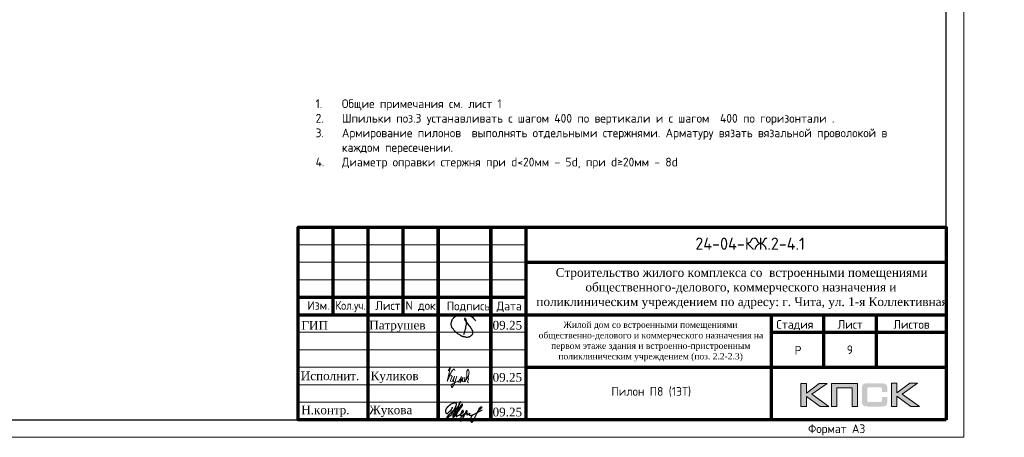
# Model space of a CAD drawing. Header units: millimetres. Extents: x 263826 to 1718326, y -423071 to 70137.
# Tile 410 of 486: x 829986 to 858095, y -140404 to -128473. Entities that reach past the tile are written whole.
import ezdxf
from ezdxf.enums import TextEntityAlignment as Align

# ---------------------------------------------------------------- set-up
doc = ezdxf.new("R2010")
doc.units = ezdxf.units.MM
for name, color, linetype in [('PDF7_Text', 7, 'Continuous'), ('PDF8_Text', 7, 'Continuous'), ('Рамка печать', 7, 'Continuous'), ('ТОЛСТЫЕ_ОСНОВНЫЕ', 6, 'Continuous')]:
    doc.layers.add(name, color=color, linetype=linetype)
for name, color, linetype, lineweight in [('Выноски', 20, 'Continuous', 20), ('Каркасы ригель', 3, 'Continuous', 0), ('размер', 1, 'Continuous', 25), ('Рамка', 7, 'Continuous', 70), ('Текст', 7, 'Continuous', 25), ('ТОНКИЕ', 7, 'Continuous', 9)]:
    doc.layers.add(name, color=color, linetype=linetype, lineweight=lineweight)
doc.styles.add('GOST-2.304_Type-B', font='GOST_Common.ttf')
doc.styles.add('PDF Times New Roman', font='times.ttf')
doc.styles.add('style1', font='GOST_Common.ttf', dxfattribs={"height": 500})
doc.styles.add('ГОСТ', font='GOST_Common.ttf')

# ---------------------------------------------------------------- blocks, each defined once
blk = doc.blocks.new('11')
at = {"layer": 'Выноски'}
for p, q in [((47885, 66608), (47944, 66700)), ((47944, 66700), (47962, 66737)), ((47962, 66737), (47989, 66781)), ((47989, 66781), (48016, 66806)), ((48016, 66806), (48038, 66823)), ((48038, 66823), (48060, 66786)), ((48060, 66786), (48058, 66769))]:
    blk.add_line(p, q, dxfattribs=at)
blk.add_lwpolyline([(47863, 66761), (47937, 66865), (47843, 66458), (47885, 66564), (47905, 66616), (47954, 66628), (47979, 66606), (47957, 66539), (47937, 66487), (47947, 66458), (47991, 66470), (48051, 66611), (48041, 66569), (48023, 66505), (48023, 66448), (48065, 66448), (48090, 66529), (48110, 66608), (48043, 66369), (47972, 66275), (47954, 66344), (47991, 66389), (48078, 66431), (48142, 66470), (48154, 66441), (48204, 66512), (48246, 66606), (48209, 66455), (48204, 66418), (48295, 66574), (48265, 66463), (48265, 66455), (48312, 66453), (48342, 66529), (48347, 66584), (48337, 66465), (48349, 66453), (48401, 66569), (48443, 66616), (48461, 66678), (48466, 66727), (48436, 66811), (48399, 66754), (48399, 66618), (48389, 66549), (48374, 66507), (48416, 66564), (48441, 66576), (48451, 66524), (48433, 66482), (48419, 66453), (48424, 66428), (48458, 66421)], dxfattribs=at)
blk = doc.blocks.new('яяя')
at = {"lineweight": 30}
for points in [[(345424, 110432), (345425, 110410), (345424, 110397), (345417, 110379), (345406, 110350), (345390, 110319), (345357, 110275), (345310, 110221), (345265, 110176), (345198, 110110), (345161, 110077), (345133, 110066), (345116, 110066), (345102, 110075), (345090, 110091), (345082, 110115), (345074, 110146), (345066, 110182), (345064, 110206), (345067, 110234), (345077, 110278), (345095, 110320), (345114, 110361), (345134, 110395), (345159, 110428), (345195, 110469), (345228, 110506), (345284, 110560), (345331, 110595), (345379, 110625), (345435, 110648), (345486, 110670), (345532, 110686), (345573, 110696), (345605, 110698), (345621, 110695), (345635, 110687), (345648, 110671), (345656, 110649), (345659, 110625), (345659, 110583), (345656, 110553), (345647, 110523), (345635, 110489), (345387, 110033), (345349, 109985), (345311, 109948), (345247, 109889), (345209, 109858), (345192, 109844), (345180, 109837), (345157, 109833), (345150, 109835), (345140, 109842), (345135, 109856), (345138, 109881), (345148, 109892), (345183, 109930), (345267, 110024), (345343, 110105), (345455, 110213), (345617, 110343), (345775, 110456), (345811, 110526), (345838, 110607), (345890, 110740), (345902, 110771), (345698, 110295), (345672, 110226), (345626, 110132), (345572, 110032), (345518, 109953), (345481, 109918), (345497, 110001), (345567, 110147), (345655, 110301), (345760, 110442)], [(345481, 109918), (345476, 109896), (345475, 109874), (345485, 109861), (345506, 109866), (345539, 109891), (345632, 109983), (345968, 110450), (346022, 110527), (346029, 110560), (346027, 110579), (346026, 110590), (346010, 110605), (345993, 110609), (345975, 110601), (345962, 110584), (345954, 110562), (345857, 110421), (345783, 110292), (345741, 110183), (345701, 110079), (345665, 109985), (345660, 109952), (345666, 109929), (345669, 109915), (345682, 109910), (345702, 109914), (345735, 109941), (345846, 110007), (346065, 110160), (346075, 110193), (346070, 110217), (346066, 110236), (346052, 110241), (346030, 110241), (346007, 110228), (345978, 110203), (345960, 110164), (345892, 110010), (345895, 109986), (345904, 109966), (345925, 109964), (345969, 109968), (346045, 110000), (346218, 110114), (346261, 110154), (346280, 110184), (346282, 110210), (346278, 110225), (346263, 110229), (346241, 110222), (346220, 110198), (346162, 110049), (345989, 109904), (345932, 109849), (345906, 109805), (345891, 109739), (345890, 109690), (345899, 109652), (345924, 109647), (345956, 109655), (345980, 109674), (346058, 109838), (346158, 110046), (346261, 110098), (346314, 110120), (346292, 110079), (346269, 110036), (346261, 110008), (346267, 109998), (346293, 109998), (346363, 110039), (346445, 110095), (346421, 110068), (346414, 110040), (346407, 110011), (346416, 109990), (346466, 109972), (346509, 109977), (346574, 109984), (347172, 110293)], [(346586, 109971), (346543, 109917), (346509, 109873), (346489, 109825), (346475, 109767), (346472, 109710), (346478, 109675), (346485, 109641), (346501, 109621), (346517, 109602), (346542, 109589), (346568, 109592), (346605, 109620), (346680, 109731), (346736, 109842), (346865, 110115), (346962, 110290), (346969, 110318), (346979, 110360), (347013, 110403), (347056, 110434), (347091, 110450), (347109, 110450), (347121, 110434), (347115, 110405), (347072, 110355), (347012, 110307), (346924, 110222)]]:
    blk.add_lwpolyline(points, dxfattribs=at)
blk = doc.blocks.new('Патрушев')
at = {"color": 5, "lineweight": 25}
blk.add_lwpolyline([(58.5, -35.1), (59.7, -32), (60.2, -29.8), (60.5, -28.8), (60.8, -27.6), (61.1, -26.3), (61.4, -24.7), (61.6, -23), (61.8, -21.6), (61.8, -20.5), (61.7, -19.5), (61.5, -18.6), (61.3, -17.9), (61, -17.3), (60.6, -16.9), (60.5, -16.7), (60.4, -16.6), (60.3, -16.5), (60, -16.4), (59.7, -16.4), (59.6, -16.4), (59.4, -16.5), (59.3, -16.7), (59.3, -17), (59.4, -17.1), (61.8, -21), (63.1, -22.9), (63.7, -23.6), (64.5, -24.6), (65.5, -25.9), (66.4, -27.1), (66.9, -27.7), (67.4, -28.4), (67.7, -28.9), (68, -29.5), (68.4, -30.4), (68.7, -31), (68.8, -31.7), (68.9, -32.2), (68.9, -32.7), (68.9, -33.3), (68.8, -33.8), (68.6, -34.6), (68.3, -35.2), (67.9, -35.7), (67.6, -36.2), (66.9, -36.8), (66.4, -37.1), (65.9, -37.5), (65.3, -37.9), (64.8, -38.1), (64.1, -38.3), (63.6, -38.4), (62.5, -38.5), (61.6, -38.5), (60.9, -38.4), (60.1, -38.3), (59.3, -38), (58.4, -37.7), (57.7, -37.5), (56.6, -37.3), (55.9, -36.9), (54.9, -36.3), (53.8, -35.7), (53.1, -35.2), (52.2, -34.7), (51.3, -34.1), (50.1, -33.3), (49.1, -32.3), (48, -31.1), (47.1, -29.9), (46.1, -28.7), (45.2, -27.6), (44.7, -26.5), (44.3, -25.1), (44, -24.3), (44, -23.3), (43.9, -22.5), (44, -21.5), (44.2, -20.6), (44.5, -20), (44.7, -19.1), (45, -18.2), (45.5, -17.4), (45.8, -16.9), (46.4, -16.1), (47, -15.5), (47.8, -14.8), (48.6, -14.3), (49.4, -13.8), (50.5, -13.3), (51.6, -12.9), (52.7, -12.5), (54.2, -12.1), (55.4, -11.9), (56.9, -11.8), (58.3, -11.8), (59.6, -11.9), (61, -12.1), (62.7, -12.4), (64.5, -12.9), (66.2, -13.6), (67.6, -14.3), (68.9, -15.1), (70, -16.3), (71.1, -17.5), (71.7, -18.3), (72.3, -19.3)], dxfattribs=at)
blk = doc.blocks.new('штамп кж1.1')
at = {"layer": 'Рамка печать', "lineweight": 20}
h = blk.add_hatch(color=0, dxfattribs=at)
h.paths.add_polyline_path([(419458, -85094), (419234, -85094), (418867, -85370), (418867, -85094), (418712, -85094), (418712, -85757), (418867, -85757), (418867, -85466), (419264, -85757), (419512, -85757), (419019, -85406)])
h.paths.add_polyline_path([(419737, -85219), (420175, -85219), (420175, -85757), (420329, -85757), (420329, -85094), (420165, -85094), (419583, -85094), (419583, -85251), (419583, -85757), (419737, -85757)])
h.paths.add_polyline_path([(421451, -85091), (421295, -85091), (421295, -85754), (421451, -85754), (421451, -85462), (421847, -85754), (422095, -85754), (421602, -85403), (422041, -85091), (421818, -85091), (421451, -85367)])
blk.add_hatch(color=204, dxfattribs=at).paths.add_polyline_path([(421166, -85165), (421164, -85157), (421161, -85151), (421158, -85145), (421154, -85139), (421151, -85134), (421147, -85129), (421143, -85124), (421139, -85120), (421133, -85117), (421128, -85113), (421122, -85109), (421115, -85107), (421108, -85104), (421100, -85101), (421093, -85099), (421075, -85096), (421056, -85093), (421035, -85092), (421012, -85091), (420617, -85091), (420594, -85092), (420573, -85093), (420553, -85096), (420536, -85099), (420528, -85102), (420521, -85104), (420514, -85107), (420508, -85110), (420502, -85113), (420496, -85117), (420491, -85120), (420486, -85124), (420482, -85129), (420478, -85134), (420474, -85139), (420471, -85145), (420468, -85151), (420466, -85158), (420463, -85165), (420461, -85172), (420457, -85188), (420455, -85206), (420453, -85226), (420453, -85248), (420453, -85596), (420453, -85618), (420455, -85638), (420457, -85656), (420461, -85673), (420463, -85680), (420466, -85687), (420468, -85694), (420471, -85700), (420474, -85705), (420478, -85711), (420482, -85716), (420486, -85720), (420491, -85725), (420496, -85728), (420502, -85731), (420508, -85735), (420514, -85738), (420521, -85740), (420528, -85743), (420536, -85745), (420553, -85749), (420573, -85751), (420594, -85753), (420617, -85754), (421012, -85754), (421035, -85753), (421056, -85752), (421075, -85749), (421092, -85746), (421100, -85743), (421108, -85741), (421115, -85738), (421122, -85735), (421128, -85732), (421133, -85728), (421139, -85725), (421143, -85720), (421147, -85716), (421151, -85711), (421154, -85706), (421158, -85700), (421161, -85694), (421164, -85688), (421166, -85680), (421169, -85673), (421172, -85656), (421175, -85639), (421176, -85618), (421177, -85596), (421177, -85487), (421022, -85487), (421022, -85576), (421022, -85582), (421021, -85588), (421020, -85594), (421019, -85599), (421017, -85604), (421015, -85608), (421012, -85612), (421008, -85616), (421005, -85619), (421001, -85622), (420996, -85624), (420991, -85626), (420987, -85627), (420981, -85628), (420974, -85628), (420968, -85629), (420649, -85629), (420644, -85628), (420639, -85628), (420635, -85626), (420631, -85624), (420627, -85621), (420624, -85618), (420620, -85615), (420617, -85611), (420615, -85607), (420613, -85603), (420611, -85598), (420609, -85593), (420607, -85584), (420607, -85574), (420607, -85256), (420607, -85250), (420607, -85245), (420609, -85240), (420610, -85235), (420611, -85231), (420613, -85228), (420616, -85225), (420619, -85221), (420622, -85218), (420626, -85216), (420630, -85214), (420634, -85212), (420639, -85211), (420643, -85210), (420649, -85210), (420654, -85210), (420968, -85210), (420974, -85210), (420981, -85210), (420986, -85212), (420991, -85213), (420996, -85215), (421000, -85217), (421004, -85220), (421008, -85223), (421011, -85227), (421014, -85231), (421017, -85235), (421019, -85240), (421020, -85245), (421021, -85250), (421022, -85257), (421022, -85263), (421022, -85336), (421177, -85336), (421177, -85248), (421176, -85226), (421175, -85206), (421172, -85188), (421168, -85172)])
at = {"layer": 'Рамка', "color": 7}
for p, q in [((405358, -83134), (405358, -80634)), ((407358, -83134), (407358, -80634)), ((410858, -81634), (422858, -81634)), ((404358, -82634), (410858, -82634)), ((404358, -83134), (422858, -83134)), ((419358, -83134), (419358, -84634)), ((420858, -83134), (420858, -84634)), ((417858, -83634), (422858, -83634)), ((417858, -83634), (422858, -83634)), ((410858, -84634), (422858, -84634))]:
    blk.add_line(p, q, dxfattribs=at)
at = {"layer": 'Рамка'}
for p, q in [((406358, -86134), (406358, -80634)), ((408358, -86134), (408358, -80634)), ((408358, -80634), (408358, -86134)), ((409858, -80634), (409858, -86134)), ((409858, -86134), (409858, -80634)), ((410858, -80634), (410858, -86134)), ((417858, -83134), (417858, -86134))]:
    blk.add_line(p, q, dxfattribs=at)
at = {"layer": 'Рамка', "color": 7, "lineweight": 15}
for p, q in [((404358, -81134), (410858, -81134)), ((404358, -81634), (410858, -81634)), ((404358, -82134), (410858, -82134)), ((404358, -83634), (410858, -83634)), ((404358, -84134), (410858, -84134)), ((404358, -84634), (410858, -84634)), ((404358, -85134), (410858, -85134)), ((404358, -85634), (410858, -85634))]:
    blk.add_line(p, q, dxfattribs=at)
at = {"layer": 'Рамка'}
blk.add_lwpolyline([(422858, -86134), (404358, -86134), (404358, -80634), (422858, -80634)], close=True, dxfattribs=at)
at = {"layer": 'Рамка печать', "color": 0, "lineweight": 20}
for points in [[(418712, -85757), (418712, -85094), (418867, -85094), (418867, -85370), (419234, -85094), (419458, -85094), (419019, -85406), (419512, -85757), (419264, -85757), (418867, -85466), (418867, -85757), (418712, -85757)], [(419737, -85757), (419737, -85219), (420175, -85219), (420175, -85757), (420329, -85757), (420329, -85094), (420165, -85094), (419583, -85094), (419583, -85251), (419583, -85757), (419737, -85757)], [(421295, -85754), (421295, -85091), (421451, -85091), (421451, -85367), (421818, -85091), (422041, -85091), (421602, -85403), (422095, -85754), (421847, -85754), (421451, -85462), (421451, -85754), (421295, -85754)]]:
    blk.add_lwpolyline(points, close=True, dxfattribs=at)
at = {"color": 5, "xscale": 24.5, "yscale": 24.5, "zscale": 24.5}
blk.add_blockref('Патрушев', (407651, -82836), dxfattribs=at)
at = {"color": 2, "lineweight": 60, "xscale": 0.5, "yscale": 0.5, "zscale": 0.5}
blk.add_blockref('яяя', (236038, -140993), dxfattribs=at)
at = {"layer": 'Выноски', "color": 0}
blk.add_blockref('11', (360773, -151499), dxfattribs=at)
at = {"layer": 'PDF7_Text', "insert": (410912, -84467), "char_height": 180, "width": 6881.02, "attachment_point": 7, "style": 'PDF Times New Roman'}
blk.add_mtext('\\pi1015.18152;Жилой дом со встроенными помещениями \\P\\pi311.27381;общественно-делового и коммерческого назначения на \\P\\pi667.38051;первом этаже здания и встроенно-пристроенным \\P\\pi874.76335;поликлиническим учреждением (поз. 2.2-2.3)', dxfattribs=at)
at = {"layer": 'PDF7_Text', "char_height": 248, "attachment_point": 7, "style": 'PDF Times New Roman'}
for s, insert in [('Патрушев', (406387, -83634)), ('09.25', (409908, -83561)), ('09.25', (409908, -85050)), ('Жукова', (406381, -86056)), ('09.25', (409908, -86042))]:
    blk.add_mtext(s, dxfattribs=dict(at, insert=insert))
at = {"layer": 'PDF7_Text', "insert": (406426, -85084), "char_height": 247.95, "attachment_point": 7, "style": 'PDF Times New Roman'}
blk.add_mtext_dynamic_manual_height_columns('{\\C256;Куликов}', width=2000, gutter_width=1250, heights=[0], dxfattribs=at)
at = {"layer": 'PDF8_Text', "char_height": 248, "attachment_point": 7, "style": 'PDF Times New Roman'}
for s, insert in [('ГИП', (404451, -83561)), ('Исполнит.', (404432, -85007)), ('Н.контр.', (404445, -86056))]:
    blk.add_mtext(s, dxfattribs=dict(at, insert=insert))
at = {"layer": 'Текст', "color": 7, "style": 'ГОСТ'}
blk.add_text('24-04-КЖ.2-4.1', height=350, dxfattribs=at).set_placement((417259, -81103), align=Align.MIDDLE_CENTER)
for s, p in [('Изм.', (404622, -82993)), ('Лист', (406561, -82996)), ('N док.', (407423, -82993)), ('Подпись', (408601, -83008)), ('Дата', (410023, -83008)), ('Стадия', (418009, -83534)), ('Лист', (419758, -83534)), ('Листов', (421350, -83534)), ('Р', (418530, -84272))]:
    blk.add_text(s, height=250, dxfattribs=at).set_placement(p)
at = {"layer": 'Текст', "color": 7, "style": 'ГОСТ', "width": 0.9}
blk.add_text('Кол.уч.', height=250, dxfattribs=at).set_placement((405423, -82992))
at = {"layer": 'Текст', "color": 7, "insert": (411117, -81801), "char_height": 250, "attachment_point": 1, "style": 'ГОСТ'}
blk.add_mtext_dynamic_manual_height_columns('\\pi594.35517;{\\fTimes New Roman|b0|i0|c204|p18;\\C256;Строительство жилого комплекса со  встроенными помещениями \\P\\pi1441.86779;общественного-делового, коммерческого назначения и \\P\\pi41.3631;поликлиническим учреждением по адресу: г. Чита, ул. 1-я Коллективная}', width=11543.07, gutter_width=12.5, heights=[0], dxfattribs=at)
blk = doc.blocks.new('*U46')
at = {"layer": 'ТОЛСТЫЕ_ОСНОВНЫЕ', "color": 6}
blk.add_lwpolyline([(20, 5), (415, 5), (415, 292), (20, 292)], close=True, dxfattribs=at)
at = {"layer": 'ТОНКИЕ'}
blk.add_lwpolyline([(0, 0), (420, 0), (420, 297), (0, 297)], close=True, dxfattribs=at)
at = {"layer": 'Текст', "style": 'style1'}
blk.add_text('Формат А3', height=2.5, dxfattribs=at).set_placement((375.57, 1.2))
blk = doc.blocks.new('*T2421')
at = {"layer": 'Каркасы ригель', "color": 0, "linetype": 'ByBlock', "lineweight": -2, "transparency": 16777216}
for p, q in [((0, 0), (1500, 0)), ((0, -1000), (1500, -1000))]:
    blk.add_line(p, q, dxfattribs=at)
at = {"layer": 'Каркасы ригель', "color": 0, "linetype": 'ByBlock', "lineweight": 50, "transparency": 16777216}
for p, q in [((0, 0), (0, -1000)), ((1500, 0), (1500, -1000))]:
    blk.add_line(p, q, dxfattribs=at)
at = {"layer": 'Каркасы ригель', "color": 0, "linetype": 'Continuous', "lineweight": 0, "transparency": 16777216, "insert": (750, -500), "char_height": 250, "width": 1000, "attachment_point": 5, "style": 'ГОСТ'}
blk.add_mtext('9', dxfattribs=at)

msp = doc.modelspace()

# ---------------------------------------------------------------- block references
at = {"xscale": 100, "yscale": 100, "zscale": 100}
msp.add_blockref('*U46', (814936.40447, -140403.68415, 3100), dxfattribs=at)
msp.add_blockref('*T2421', (852936.40447, -137403.68415, 3100))
at = {"layer": 'размер'}
for p in [(116689.61381, -53568.49652, 3100), (161796.45868, -53568.49652, 3100), (206903.30356, -53568.49652, 3100), (251949.41622, -53568.49652, 3100), (386772.76955, -53568.49652, 3100), (296861.80983, -53769.4628, 3100), (341774.20345, -53769.4628, 3100), (433578.08002, -53769.4628, 3100)]:
    msp.add_blockref('штамп кж1.1', p, dxfattribs=at)

# ---------------------------------------------------------------- texts
at = {"ltscale": 100, "char_height": 250, "width": 17398.1240905, "attachment_point": 1, "style": 'GOST-2.304_Type-B'}
for insert in [(656805.33141, -130547.39802, 3100), (791628.68474, -130547.39802, 3100), (701717.72503, -130748.36431, 3100), (746784.06694, -130748.36431, 3100), (838433.99521, -130748.36431, 3100)]:
    msp.add_mtext('\\pi-750,l750,t750,5000;1.^IОбщие примечания см. лист 1\\P2.^IШпильки поз.3 устанавливать с шагом 400 по вертикали и с шагом  400 по горизонтали .\\P3.^IАрмирование пилонов  выполнять отдельными стержнями. Арматуру вязать вязальной проволокой в каждом пересечении.\\P{\\C7;4.^IДиаметр оправки стержня при d<20мм - 5d, при d≥20мм - 8d}', dxfattribs=dict(at, insert=insert))
at = {"layer": 'Текст', "color": 7, "char_height": 250, "attachment_point": 1, "style": 'ГОСТ'}
for s, insert in [('\\pi3500;\\P\\pi2444.69697;Общие данные{\\H1.83333x; }', (448515.39525, -137998.86693)), ('\\pi3500;{\\C256;\\P\\pi2464.39394;Пилон П1 (1ЭТ)}', (527547.93827, -138202.71786, 3100)), ('\\pi3500;{\\C256;\\P\\pi2439.39394;Пилон П2 (1ЭТ)}', (572654.78314, -138202.71786, 3100)), ('\\pi3500;{\\C256;\\P\\pi2482.19697;Пилон П3(1ЭТ)}', (617761.62801, -138202.71786, 3100)), ('\\pi3500;{\\C256;\\P\\pi2469.69697;Пилон П4(1ЭТ)}', (662807.74067, -138202.71786, 3100)), ('\\pi3500;{\\C256;\\P\\pi2439.39394;Пилон П7 (1ЭТ)}', (797631.09401, -138202.71786, 3100)), ('\\pi3500;{\\C256;\\P\\pi2439.39394;Пилон П5 (1ЭТ) }', (707720.13429, -138549.9473, 3100)), ('\\pi3500;{\\C256;\\P\\pi2439.39394;Пилон П6 (1ЭТ) }', (752632.5279, -138549.9473, 3100)), ('\\pi3500;{\\C256;\\P\\pi2439.39394;Пилон П8 (1ЭТ) }', (844436.40447, -138549.9473, 3100))]:
    msp.add_mtext_dynamic_manual_height_columns(s, width=7000, gutter_width=12.5, heights=[1500], dxfattribs=dict(at, insert=insert))

doc.saveas('drawing.dxf')
